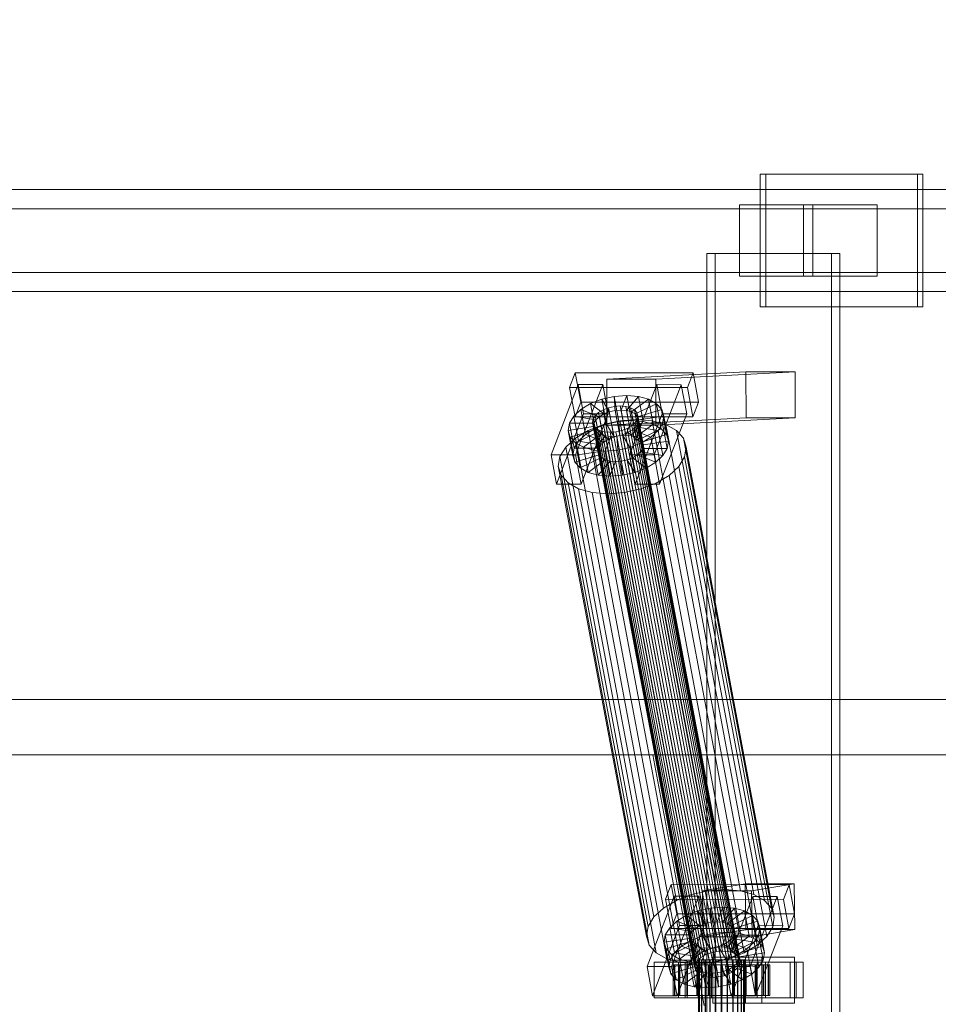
# Model space of a CAD drawing. Header units: millimetres. Extents: x -2233 to 61924, y -68080 to 6847.
# Tile 429 of 656: x 6374 to 6735, y -17870 to -17483. Entities that reach past the tile are written whole.
import ezdxf

# ---------------------------------------------------------------- set-up
doc = ezdxf.new("R2010")
doc.units = ezdxf.units.MM
doc.layers.add('COTAS_P', color=1, linetype='Continuous', lineweight=0)
doc.layers.add('superior_C01', color=7, linetype='Continuous', lineweight=0)
doc.dimstyles.new('R19_100', dxfattribs={"dimtxt": 250, "dimasz": 150, "dimexe": 150, "dimexo": 80, "dimgap": 100, "dimtad": 1, "dimtih": 1, "dimtoh": 1, "dimdsep": 46, "dimcen": 0.09, "dimadec": 0, "dimazin": 0, "dimtfac": 1, "dimtdec": 4, "dimtofl": 0, "dimtmove": 0, "dimatfit": 3, "dimfxl": 1, "dimtolj": 1, "dimtzin": 0, "dimarcsym": 0})

# ---------------------------------------------------------------- blocks, each defined once
blk = doc.blocks.new('DIM_R27_38')
at = {"layer": 'COTAS_P'}
for p, q in [((5250, -17250), (5400, -17205)), ((6950, -17250), (6800, -17205)), ((5250, -18150), (5250, -17250)), ((6950, -17250), (5250, -17250)), ((5250, -17250), (5400, -17295)), ((6950, -17250), (6800, -17295)), ((6950, -18150), (6950, -17250))]:
    blk.add_line(p, q, dxfattribs=at)
blk.add_text('1700 P', height=250, rotation=180, dxfattribs=at).set_placement((6100, -17350))

msp = doc.modelspace()

# ---------------------------------------------------------------- linework, layer by layer
at = {"layer": 'superior_C01'}
for p, q in [((6726.504, -17544), (6664.874, -17544)), ((6664.874, -17544), (6664.874, -17596)), ((6667.031, -17544), (6664.874, -17544)), ((6667.031, -17596), (6667.031, -17544)), ((6667.031, -17544), (6728.661, -17544)), ((6726.504, -17596), (6726.504, -17544)), ((6726.504, -17544), (6728.661, -17544)), ((6728.661, -17544), (6728.661, -17596)), ((7217.04, -17550), (6061.478, -17550)), ((6072.263, -17550), (7227.824, -17550)), ((7293.88, -17550), (6138.318, -17550)), ((6151.799, -17550), (7307.361, -17550)), ((7215.108, -17557.5), (6137.735, -17557.5)), ((6152.383, -17557.5), (7229.756, -17557.5)), ((6685.544, -17556), (6656.655, -17556)), ((6656.655, -17556), (6656.655, -17584)), ((6681.784, -17556), (6656.655, -17556)), ((6681.784, -17584), (6681.784, -17556)), ((6681.784, -17556), (6710.673, -17556)), ((6685.544, -17584), (6685.544, -17556)), ((6685.544, -17556), (6710.673, -17556)), ((6710.673, -17556), (6710.673, -17584)), ((6692.863, -17575), (6643.944, -17575)), ((6643.944, -17575), (6643.944, -18425)), ((6647.179, -17575), (6643.944, -17575)), ((6647.179, -18425), (6647.179, -17575)), ((6647.179, -17575), (6696.098, -17575)), ((6692.863, -18425), (6692.863, -17575)), ((6692.863, -17575), (6696.098, -17575)), ((6696.098, -17575), (6696.098, -18425)), ((6137.735, -17582.5), (7215.108, -17582.5)), ((6152.383, -17582.5), (7229.756, -17582.5)), ((6656.655, -17584), (6685.544, -17584)), ((6656.655, -17584), (6681.784, -17584)), ((6710.673, -17584), (6681.784, -17584)), ((6710.673, -17584), (6685.544, -17584)), ((6061.478, -17590), (7217.04, -17590)), ((6072.263, -17590), (7227.824, -17590)), ((6138.318, -17590), (7293.88, -17590)), ((6151.799, -17590), (7307.361, -17590)), ((6664.874, -17596), (6726.504, -17596)), ((6664.874, -17596), (6667.031, -17596)), ((6728.661, -17596), (6667.031, -17596)), ((6728.661, -17596), (6726.504, -17596)), ((6592.294, -17621.857), (6590.079, -17627.592)), ((6594.446, -17633.325), (6592.294, -17621.857)), ((6592.294, -17621.857), (6638.516, -17621.914)), ((6659.233, -17621.488), (6604.602, -17624.356)), ((6623.861, -17624.356), (6678.493, -17621.488)), ((6636.301, -17627.65), (6638.516, -17621.914)), ((6638.516, -17621.914), (6640.668, -17633.382)), ((6659.302, -17639.486), (6659.233, -17621.488)), ((6659.233, -17621.488), (6678.493, -17621.488)), ((6678.493, -17621.488), (6678.561, -17639.486)), ((6593.411, -17626.449), (6582.778, -17653.98)), ((6592.408, -17653.992), (6603.04, -17626.461)), ((6595.563, -17637.917), (6593.411, -17626.449)), ((6593.411, -17626.449), (6603.04, -17626.461)), ((6603.04, -17626.461), (6605.192, -17637.929)), ((6623.861, -17624.356), (6604.602, -17624.356)), ((6604.602, -17624.356), (6604.671, -17642.354)), ((6624.226, -17626.487), (6613.593, -17654.019)), ((6623.223, -17654.031), (6633.855, -17626.499)), ((6623.93, -17642.354), (6623.861, -17624.356)), ((6626.378, -17637.955), (6624.226, -17626.487)), ((6624.226, -17626.487), (6633.855, -17626.499)), ((6633.855, -17626.499), (6636.007, -17637.967)), ((6636.301, -17627.65), (6590.079, -17627.592)), ((6590.079, -17627.592), (6592.231, -17639.061)), ((6602.746, -17632.183), (6607.579, -17631.1)), ((6607.579, -17631.1), (6612.458, -17630.735)), ((6607.579, -17631.1), (6607.931, -17636.643)), ((6609.423, -17640.93), (6607.579, -17631.1)), ((6612.458, -17630.735), (6610.243, -17636.47)), ((6617.05, -17631.112), (6612.418, -17636.649)), ((6614.302, -17640.564), (6612.458, -17630.735)), ((6612.458, -17630.735), (6617.05, -17631.112)), ((6618.894, -17640.942), (6617.05, -17631.112)), ((6617.05, -17631.112), (6621.042, -17632.206)), ((6638.453, -17639.118), (6636.301, -17627.65)), ((6592.231, -17639.061), (6594.446, -17633.325)), ((6640.668, -17633.382), (6594.446, -17633.325)), ((6594.508, -17636.164), (6598.287, -17633.91)), ((6598.287, -17633.91), (6602.746, -17632.183)), ((6598.287, -17633.91), (6603.53, -17637.975)), ((6600.132, -17643.74), (6598.287, -17633.91)), ((6602.746, -17632.183), (6605.642, -17637.157)), ((6604.59, -17642.013), (6602.746, -17632.183)), ((6605.335, -17635.518), (6607.624, -17635.005)), ((6607.624, -17635.005), (6609.935, -17634.832)), ((6647.74, -17848.804), (6607.624, -17635.005)), ((6609.935, -17634.832), (6612.11, -17635.011)), ((6650.051, -17848.631), (6609.935, -17634.832)), ((6612.11, -17635.011), (6614.001, -17635.529)), ((6652.227, -17848.809), (6612.11, -17635.011)), ((6621.042, -17632.206), (6614.309, -17637.167)), ((6624.162, -17633.943), (6615.787, -17637.99)), ((6622.886, -17642.036), (6621.042, -17632.206)), ((6621.042, -17632.206), (6624.162, -17633.943)), ((6626.007, -17643.772), (6624.162, -17633.943)), ((6624.162, -17633.943), (6626.198, -17636.203)), ((6640.668, -17633.382), (6638.453, -17639.118)), ((6584.93, -17665.449), (6595.563, -17637.917)), ((6589.952, -17641.61), (6591.665, -17638.79)), ((6591.665, -17638.79), (6594.508, -17636.164)), ((6591.665, -17638.79), (6600.393, -17640.286)), ((6593.51, -17648.62), (6591.665, -17638.79)), ((6592.231, -17639.061), (6638.453, -17639.118)), ((6594.508, -17636.164), (6601.74, -17639.042)), ((6596.353, -17645.994), (6594.508, -17636.164)), ((6605.192, -17637.929), (6594.559, -17665.461)), ((6605.192, -17637.929), (6595.563, -17637.917)), ((6599.275, -17639.983), (6600.086, -17638.648)), ((6600.086, -17638.648), (6601.433, -17637.404)), ((6640.202, -17852.446), (6600.086, -17638.648)), ((6601.74, -17639.042), (6600.393, -17640.286)), ((6601.433, -17637.404), (6603.223, -17636.336)), ((6641.549, -17851.202), (6601.433, -17637.404)), ((6603.53, -17637.975), (6601.74, -17639.042)), ((6601.74, -17639.042), (6603.585, -17648.872)), ((6603.223, -17636.336), (6605.335, -17635.518)), ((6643.339, -17850.135), (6603.223, -17636.336)), ((6605.642, -17637.157), (6603.53, -17637.975)), ((6603.53, -17637.975), (6605.375, -17647.804)), ((6645.451, -17849.317), (6605.335, -17635.518)), ((6607.931, -17636.643), (6605.642, -17637.157)), ((6605.642, -17637.157), (6607.486, -17646.986)), ((6610.243, -17636.47), (6607.931, -17636.643)), ((6607.931, -17636.643), (6609.776, -17646.473)), ((6610.243, -17636.47), (6612.087, -17646.3)), ((6612.418, -17636.649), (6610.243, -17636.47)), ((6612.418, -17636.649), (6614.262, -17646.479)), ((6614.309, -17637.167), (6612.418, -17636.649)), ((6614.001, -17635.529), (6615.479, -17636.352)), ((6654.118, -17849.328), (6614.001, -17635.529)), ((6614.309, -17637.167), (6616.153, -17646.997)), ((6615.787, -17637.99), (6614.309, -17637.167)), ((6615.479, -17636.352), (6616.444, -17637.422)), ((6655.596, -17850.15), (6615.479, -17636.352)), ((6615.745, -17665.487), (6626.378, -17637.955)), ((6615.787, -17637.99), (6617.631, -17647.82)), ((6616.751, -17639.061), (6615.787, -17637.99)), ((6616.444, -17637.422), (6616.829, -17638.668)), ((6656.56, -17851.221), (6616.444, -17637.422)), ((6616.829, -17638.668), (6616.608, -17640.005)), ((6626.198, -17636.203), (6616.751, -17639.061)), ((6616.751, -17639.061), (6618.596, -17648.891)), ((6617.136, -17640.307), (6616.751, -17639.061)), ((6656.945, -17852.467), (6616.829, -17638.668)), ((6627.011, -17638.834), (6617.136, -17640.307)), ((6636.007, -17637.967), (6625.374, -17665.499)), ((6628.043, -17646.033), (6626.198, -17636.203)), ((6626.198, -17636.203), (6627.011, -17638.834)), ((6636.007, -17637.967), (6626.378, -17637.955)), ((6627.011, -17638.834), (6626.545, -17641.655)), ((6628.856, -17648.664), (6627.011, -17638.834)), ((6589.487, -17644.431), (6589.952, -17641.61)), ((6589.487, -17644.431), (6599.361, -17642.958)), ((6589.952, -17641.61), (6599.582, -17641.622)), ((6591.797, -17651.44), (6589.952, -17641.61)), ((6597.391, -17644.416), (6603.351, -17642.107)), ((6599.054, -17641.32), (6599.275, -17639.983)), ((6599.439, -17642.566), (6599.054, -17641.32)), ((6639.17, -17855.119), (6599.054, -17641.32)), ((6639.391, -17853.782), (6599.275, -17639.983)), ((6599.582, -17641.622), (6599.361, -17642.958)), ((6599.361, -17642.958), (6599.746, -17644.204)), ((6599.361, -17642.958), (6601.206, -17652.788)), ((6600.403, -17643.637), (6599.439, -17642.566)), ((6639.555, -17856.365), (6599.439, -17642.566)), ((6600.393, -17640.286), (6599.582, -17641.622)), ((6599.582, -17641.622), (6601.427, -17651.452)), ((6604.59, -17642.013), (6600.132, -17643.74)), ((6600.393, -17640.286), (6602.238, -17650.116)), ((6603.351, -17642.107), (6609.812, -17640.659)), ((6637.934, -17826.416), (6603.351, -17642.107)), ((6609.423, -17640.93), (6604.59, -17642.013)), ((6607.486, -17646.986), (6604.59, -17642.013)), ((6659.302, -17639.486), (6604.671, -17642.354)), ((6604.671, -17642.354), (6623.93, -17642.354)), ((6614.302, -17640.564), (6609.423, -17640.93)), ((6609.776, -17646.473), (6609.423, -17640.93)), ((6609.812, -17640.659), (6616.335, -17640.17)), ((6644.395, -17824.968), (6609.812, -17640.659)), ((6612.087, -17646.3), (6614.302, -17640.564)), ((6614.45, -17642.585), (6612.66, -17643.652)), ((6614.262, -17646.479), (6618.894, -17640.942)), ((6618.894, -17640.942), (6614.302, -17640.564)), ((6615.797, -17641.341), (6614.45, -17642.585)), ((6654.567, -17856.383), (6614.45, -17642.585)), ((6616.608, -17640.005), (6615.797, -17641.341)), ((6655.913, -17855.139), (6615.797, -17641.341)), ((6616.104, -17642.979), (6616.916, -17641.643)), ((6616.153, -17646.997), (6622.886, -17642.036)), ((6616.335, -17640.17), (6622.473, -17640.674)), ((6650.918, -17824.479), (6616.335, -17640.17)), ((6616.608, -17640.005), (6656.725, -17853.804)), ((6616.916, -17641.643), (6617.136, -17640.307)), ((6616.916, -17641.643), (6626.545, -17641.655)), ((6618.76, -17651.473), (6616.916, -17641.643)), ((6617.136, -17640.307), (6618.981, -17650.137)), ((6622.886, -17642.036), (6618.894, -17640.942)), ((6622.473, -17640.674), (6627.81, -17642.137)), ((6657.057, -17824.984), (6622.473, -17640.674)), ((6626.007, -17643.772), (6622.886, -17642.036)), ((6678.561, -17639.486), (6623.93, -17642.354)), ((6626.545, -17641.655), (6624.832, -17644.475)), ((6626.545, -17641.655), (6628.39, -17651.485)), ((6627.81, -17642.137), (6631.982, -17644.459)), ((6662.394, -17826.446), (6627.81, -17642.137)), ((6678.561, -17639.486), (6659.302, -17639.486)), ((6590.299, -17647.062), (6589.487, -17644.431)), ((6591.331, -17654.261), (6589.487, -17644.431)), ((6590.299, -17647.062), (6599.746, -17644.204)), ((6592.335, -17649.322), (6600.711, -17645.275)), ((6592.339, -17647.428), (6597.391, -17644.416)), ((6596.353, -17645.994), (6593.51, -17648.62)), ((6595.456, -17651.059), (6602.189, -17646.098)), ((6600.132, -17643.74), (6596.353, -17645.994)), ((6603.585, -17648.872), (6596.353, -17645.994)), ((6631.974, -17828.725), (6597.391, -17644.416)), ((6599.448, -17652.153), (6604.08, -17646.616)), ((6599.746, -17644.204), (6600.711, -17645.275)), ((6599.746, -17644.204), (6601.591, -17654.034)), ((6605.375, -17647.804), (6600.132, -17643.74)), ((6601.882, -17644.459), (6600.403, -17643.637)), ((6640.52, -17857.435), (6600.403, -17643.637)), ((6600.711, -17645.275), (6602.189, -17646.098)), ((6600.711, -17645.275), (6602.555, -17655.105)), ((6603.773, -17644.978), (6601.882, -17644.459)), ((6641.998, -17858.258), (6601.882, -17644.459)), ((6602.189, -17646.098), (6604.08, -17646.616)), ((6602.189, -17646.098), (6604.033, -17655.927)), ((6605.948, -17645.156), (6603.773, -17644.978)), ((6643.889, -17858.776), (6603.773, -17644.978)), ((6604.04, -17652.53), (6606.255, -17646.795)), ((6604.08, -17646.616), (6606.255, -17646.795)), ((6604.08, -17646.616), (6605.924, -17656.446)), ((6608.259, -17644.983), (6605.948, -17645.156)), ((6646.064, -17858.955), (6605.948, -17645.156)), ((6606.255, -17646.795), (6608.566, -17646.622)), ((6606.255, -17646.795), (6608.1, -17656.624)), ((6607.486, -17646.986), (6609.776, -17646.473)), ((6610.548, -17644.47), (6608.259, -17644.983)), ((6648.375, -17858.782), (6608.259, -17644.983)), ((6608.566, -17646.622), (6610.856, -17646.108)), ((6608.919, -17652.165), (6608.566, -17646.622)), ((6608.566, -17646.622), (6610.411, -17656.451)), ((6609.776, -17646.473), (6612.087, -17646.3)), ((6612.66, -17643.652), (6610.548, -17644.47)), ((6650.665, -17858.269), (6610.548, -17644.47)), ((6610.856, -17646.108), (6612.967, -17645.29)), ((6613.752, -17651.082), (6610.856, -17646.108)), ((6610.856, -17646.108), (6612.7, -17655.938)), ((6612.087, -17646.3), (6614.262, -17646.479)), ((6652.776, -17857.451), (6612.66, -17643.652)), ((6612.967, -17645.29), (6614.758, -17644.223)), ((6618.21, -17649.355), (6612.967, -17645.29)), ((6612.967, -17645.29), (6614.812, -17655.12)), ((6614.262, -17646.479), (6616.153, -17646.997)), ((6614.758, -17644.223), (6616.104, -17642.979)), ((6621.99, -17647.101), (6614.758, -17644.223)), ((6614.758, -17644.223), (6616.602, -17654.053)), ((6624.832, -17644.475), (6616.104, -17642.979)), ((6616.104, -17642.979), (6617.949, -17652.809)), ((6617.631, -17647.82), (6626.007, -17643.772)), ((6618.596, -17648.891), (6628.043, -17646.033)), ((6624.832, -17644.475), (6621.99, -17647.101)), ((6626.677, -17654.305), (6624.832, -17644.475)), ((6628.043, -17646.033), (6626.007, -17643.772)), ((6628.856, -17648.664), (6628.043, -17646.033)), ((6631.982, -17644.459), (6634.704, -17647.481)), ((6666.565, -17828.768), (6631.982, -17644.459)), ((6588.538, -17650.939), (6592.339, -17647.428)), ((6592.335, -17649.322), (6590.299, -17647.062)), ((6592.144, -17656.892), (6590.299, -17647.062)), ((6593.51, -17648.62), (6591.797, -17651.44)), ((6595.456, -17651.059), (6592.335, -17649.322)), ((6594.18, -17659.152), (6592.335, -17649.322)), ((6626.922, -17831.737), (6592.339, -17647.428)), ((6602.238, -17650.116), (6593.51, -17648.62)), ((6601.427, -17651.452), (6602.238, -17650.116)), ((6602.238, -17650.116), (6603.585, -17648.872)), ((6603.585, -17648.872), (6605.375, -17647.804)), ((6605.375, -17647.804), (6607.486, -17646.986)), ((6618.21, -17649.355), (6613.752, -17651.082)), ((6616.153, -17646.997), (6617.631, -17647.82)), ((6617.631, -17647.82), (6618.596, -17648.891)), ((6621.99, -17647.101), (6618.21, -17649.355)), ((6620.055, -17659.184), (6618.21, -17649.355)), ((6618.596, -17648.891), (6618.981, -17650.137)), ((6618.981, -17650.137), (6618.76, -17651.473)), ((6618.981, -17650.137), (6628.856, -17648.664)), ((6623.834, -17656.931), (6621.99, -17647.101)), ((6628.39, -17651.485), (6628.856, -17648.664)), ((6634.704, -17647.481), (6635.79, -17650.998)), ((6669.287, -17831.79), (6634.704, -17647.481)), ((6592.408, -17653.992), (6582.778, -17653.98)), ((6582.778, -17653.98), (6584.93, -17665.449)), ((6586.249, -17654.709), (6588.538, -17650.939)), ((6623.121, -17835.248), (6588.538, -17650.939)), ((6591.797, -17651.44), (6591.331, -17654.261)), ((6601.206, -17652.788), (6591.331, -17654.261)), ((6591.331, -17654.261), (6592.144, -17656.892)), ((6601.427, -17651.452), (6591.797, -17651.44)), ((6601.591, -17654.034), (6592.144, -17656.892)), ((6594.559, -17665.461), (6592.408, -17653.992)), ((6599.448, -17652.153), (6595.456, -17651.059)), ((6597.3, -17660.889), (6595.456, -17651.059)), ((6604.04, -17652.53), (6599.448, -17652.153)), ((6601.292, -17661.983), (6599.448, -17652.153)), ((6601.206, -17652.788), (6601.427, -17651.452)), ((6601.591, -17654.034), (6601.206, -17652.788)), ((6602.555, -17655.105), (6601.591, -17654.034)), ((6608.919, -17652.165), (6604.04, -17652.53)), ((6605.884, -17662.36), (6604.04, -17652.53)), ((6613.752, -17651.082), (6608.919, -17652.165)), ((6610.763, -17661.995), (6608.919, -17652.165)), ((6623.223, -17654.031), (6613.593, -17654.019)), ((6613.593, -17654.019), (6615.745, -17665.487)), ((6615.597, -17660.912), (6613.752, -17651.082)), ((6616.602, -17654.053), (6614.812, -17655.12)), ((6617.949, -17652.809), (6616.602, -17654.053)), ((6616.602, -17654.053), (6623.834, -17656.931)), ((6618.76, -17651.473), (6617.949, -17652.809)), ((6617.949, -17652.809), (6626.677, -17654.305)), ((6628.39, -17651.485), (6618.76, -17651.473)), ((6625.374, -17665.499), (6623.223, -17654.031)), ((6623.834, -17656.931), (6626.677, -17654.305)), ((6626.677, -17654.305), (6628.39, -17651.485)), ((6635.79, -17650.998), (6635.167, -17654.769)), ((6670.373, -17835.307), (6635.79, -17650.998)), ((6585.626, -17658.48), (6586.249, -17654.709)), ((6620.832, -17839.018), (6586.249, -17654.709)), ((6592.144, -17656.892), (6594.18, -17659.152)), ((6602.555, -17655.105), (6594.18, -17659.152)), ((6604.033, -17655.927), (6597.3, -17660.889)), ((6605.924, -17656.446), (6601.292, -17661.983)), ((6604.033, -17655.927), (6602.555, -17655.105)), ((6605.924, -17656.446), (6604.033, -17655.927)), ((6608.1, -17656.624), (6605.884, -17662.36)), ((6608.1, -17656.624), (6605.924, -17656.446)), ((6610.411, -17656.451), (6608.1, -17656.624)), ((6612.7, -17655.938), (6610.411, -17656.451)), ((6610.411, -17656.451), (6610.763, -17661.995)), ((6614.812, -17655.12), (6612.7, -17655.938)), ((6612.7, -17655.938), (6615.597, -17660.912)), ((6614.812, -17655.12), (6620.055, -17659.184)), ((6620.055, -17659.184), (6623.834, -17656.931)), ((6635.167, -17654.769), (6632.878, -17658.539)), ((6635.167, -17654.769), (6669.751, -17839.078)), ((6586.712, -17661.997), (6585.626, -17658.48)), ((6620.209, -17842.789), (6585.626, -17658.48)), ((6589.434, -17665.019), (6586.712, -17661.997)), ((6621.295, -17846.306), (6586.712, -17661.997)), ((6594.18, -17659.152), (6597.3, -17660.889)), ((6597.3, -17660.889), (6601.292, -17661.983)), ((6601.292, -17661.983), (6605.884, -17662.36)), ((6605.884, -17662.36), (6610.763, -17661.995)), ((6610.763, -17661.995), (6615.597, -17660.912)), ((6615.597, -17660.912), (6620.055, -17659.184)), ((6629.077, -17662.05), (6624.025, -17665.062)), ((6632.878, -17658.539), (6629.077, -17662.05)), ((6663.66, -17846.359), (6629.077, -17662.05)), ((6667.461, -17842.848), (6632.878, -17658.539)), ((6584.93, -17665.449), (6594.559, -17665.461)), ((6593.606, -17667.341), (6589.434, -17665.019)), ((6624.017, -17849.328), (6589.434, -17665.019)), ((6615.745, -17665.487), (6625.374, -17665.499)), ((6624.025, -17665.062), (6618.065, -17667.371)), ((6658.608, -17849.371), (6624.025, -17665.062)), ((6598.943, -17668.803), (6593.606, -17667.341)), ((6628.189, -17851.65), (6593.606, -17667.341)), ((6605.082, -17669.308), (6598.943, -17668.803)), ((6633.526, -17853.113), (6598.943, -17668.803)), ((6611.604, -17668.819), (6605.082, -17669.308)), ((6639.665, -17853.617), (6605.082, -17669.308)), ((6618.065, -17667.371), (6611.604, -17668.819)), ((6646.187, -17853.128), (6611.604, -17668.819)), ((6652.648, -17851.68), (6618.065, -17667.371)), ((1103.221, -17750), (10242.208, -17750)), ((10243.564, -17750), (1104.577, -17750)), ((5678.578, -17771.702), (6622.738, -17771.702)), ((6624.345, -17771.702), (5680.186, -17771.702)), ((6622.738, -17771.702), (6641.182, -17870)), ((6622.738, -17771.702), (6624.345, -17771.702)), ((6622.738, -17771.702), (7566.897, -17771.702)), ((6642.79, -17870), (6624.345, -17771.702)), ((7568.505, -17771.702), (6624.345, -17771.702)), ((6629.951, -17822.549), (6627.736, -17828.285)), ((6632.103, -17834.017), (6629.951, -17822.549)), ((6629.951, -17822.549), (6676.174, -17822.606)), ((6658.925, -17822.189), (6642.182, -17825.057)), ((6659.149, -17840.17), (6658.925, -17822.189)), ((6658.925, -17822.189), (6678.184, -17822.189)), ((6661.441, -17825.057), (6678.184, -17822.189)), ((6673.958, -17828.342), (6676.174, -17822.606)), ((6676.174, -17822.606), (6678.325, -17834.074)), ((6678.184, -17822.189), (6678.408, -17840.17)), ((6631.068, -17827.141), (6620.435, -17854.673)), ((6673.958, -17828.342), (6627.736, -17828.285)), ((6627.736, -17828.285), (6629.888, -17839.753)), ((6630.065, -17854.685), (6640.698, -17827.153)), ((6633.22, -17838.609), (6631.068, -17827.141)), ((6631.068, -17827.141), (6640.698, -17827.153)), ((6637.934, -17826.416), (6631.974, -17828.725)), ((6644.395, -17824.968), (6637.934, -17826.416)), ((6640.698, -17827.153), (6642.849, -17838.621)), ((6661.441, -17825.057), (6642.182, -17825.057)), ((6642.182, -17825.057), (6642.406, -17843.038)), ((6650.918, -17824.479), (6644.395, -17824.968)), ((6657.057, -17824.984), (6650.918, -17824.479)), ((6661.883, -17827.179), (6651.25, -17854.711)), ((6662.394, -17826.446), (6657.057, -17824.984)), ((6660.88, -17854.723), (6671.513, -17827.191)), ((6661.665, -17843.038), (6661.441, -17825.057)), ((6664.035, -17838.647), (6661.883, -17827.179)), ((6661.883, -17827.179), (6671.513, -17827.191)), ((6666.565, -17828.768), (6662.394, -17826.446)), ((6671.513, -17827.191), (6673.664, -17838.659)), ((6626.922, -17831.737), (6623.121, -17835.248)), ((6631.974, -17828.725), (6626.922, -17831.737)), ((6640.403, -17832.875), (6645.236, -17831.792)), ((6645.236, -17831.792), (6650.115, -17831.427)), ((6645.236, -17831.792), (6645.589, -17837.336)), ((6647.08, -17841.622), (6645.236, -17831.792)), ((6650.115, -17831.427), (6647.9, -17837.163)), ((6654.707, -17831.804), (6650.075, -17837.341)), ((6651.959, -17841.257), (6650.115, -17831.427)), ((6650.115, -17831.427), (6654.707, -17831.804)), ((6656.551, -17841.634), (6654.707, -17831.804)), ((6654.707, -17831.804), (6658.699, -17832.898)), ((6669.287, -17831.79), (6666.565, -17828.768)), ((6670.373, -17835.307), (6669.287, -17831.79)), ((6676.11, -17839.81), (6673.958, -17828.342)), ((6623.121, -17835.248), (6620.832, -17839.018)), ((6629.888, -17839.753), (6632.103, -17834.017)), ((6678.325, -17834.074), (6632.103, -17834.017)), ((6632.165, -17836.856), (6635.945, -17834.603)), ((6635.945, -17834.603), (6640.403, -17832.875)), ((6635.945, -17834.603), (6641.187, -17838.667)), ((6637.789, -17844.433), (6635.945, -17834.603)), ((6640.403, -17832.875), (6643.299, -17837.849)), ((6642.247, -17842.705), (6640.403, -17832.875)), ((6658.699, -17832.898), (6651.966, -17837.86)), ((6661.82, -17834.635), (6653.444, -17838.682)), ((6660.544, -17842.728), (6658.699, -17832.898)), ((6658.699, -17832.898), (6661.82, -17834.635)), ((6663.664, -17844.465), (6661.82, -17834.635)), ((6661.82, -17834.635), (6663.856, -17836.895)), ((6669.751, -17839.078), (6670.373, -17835.307)), ((6678.325, -17834.074), (6676.11, -17839.81)), ((6620.832, -17839.018), (6620.209, -17842.789)), ((6622.587, -17866.141), (6633.22, -17838.609)), ((6627.61, -17842.302), (6629.322, -17839.482)), ((6629.322, -17839.482), (6632.165, -17836.856)), ((6629.322, -17839.482), (6638.051, -17840.978)), ((6631.167, -17849.312), (6629.322, -17839.482)), ((6629.888, -17839.753), (6676.11, -17839.81)), ((6632.165, -17836.856), (6639.397, -17839.734)), ((6634.01, -17846.686), (6632.165, -17836.856)), ((6642.849, -17838.621), (6632.217, -17866.153)), ((6642.849, -17838.621), (6633.22, -17838.609)), ((6639.397, -17839.734), (6638.051, -17840.978)), ((6641.187, -17838.667), (6639.397, -17839.734)), ((6639.397, -17839.734), (6641.242, -17849.564)), ((6643.299, -17837.849), (6641.187, -17838.667)), ((6641.187, -17838.667), (6643.032, -17848.497)), ((6645.589, -17837.336), (6643.299, -17837.849)), ((6643.299, -17837.849), (6645.144, -17847.679)), ((6647.9, -17837.163), (6645.589, -17837.336)), ((6645.589, -17837.336), (6647.433, -17847.165)), ((6647.9, -17837.163), (6649.744, -17846.992)), ((6650.075, -17837.341), (6647.9, -17837.163)), ((6650.075, -17837.341), (6651.919, -17847.171)), ((6651.966, -17837.86), (6650.075, -17837.341)), ((6651.966, -17837.86), (6653.81, -17847.689)), ((6653.444, -17838.682), (6651.966, -17837.86)), ((6653.402, -17866.179), (6664.035, -17838.647)), ((6653.444, -17838.682), (6655.288, -17848.512)), ((6654.408, -17839.753), (6653.444, -17838.682)), ((6663.856, -17836.895), (6654.408, -17839.753)), ((6654.408, -17839.753), (6656.253, -17849.583)), ((6654.793, -17840.999), (6654.408, -17839.753)), ((6664.668, -17839.526), (6654.793, -17840.999)), ((6673.664, -17838.659), (6663.032, -17866.191)), ((6665.7, -17846.725), (6663.856, -17836.895)), ((6663.856, -17836.895), (6664.668, -17839.526)), ((6673.664, -17838.659), (6664.035, -17838.647)), ((6664.668, -17839.526), (6664.202, -17842.347)), ((6666.513, -17849.356), (6664.668, -17839.526)), ((6667.461, -17842.848), (6669.751, -17839.078)), ((6620.209, -17842.789), (6621.295, -17846.306)), ((6627.144, -17845.123), (6627.61, -17842.302)), ((6627.144, -17845.123), (6637.019, -17843.65)), ((6627.61, -17842.302), (6637.239, -17842.314)), ((6629.454, -17852.132), (6627.61, -17842.302)), ((6637.239, -17842.314), (6637.019, -17843.65)), ((6637.019, -17843.65), (6637.404, -17844.897)), ((6637.019, -17843.65), (6638.863, -17853.48)), ((6638.051, -17840.978), (6637.239, -17842.314)), ((6637.239, -17842.314), (6639.084, -17852.144)), ((6642.247, -17842.705), (6637.789, -17844.433)), ((6638.051, -17840.978), (6639.895, -17850.808)), ((6647.08, -17841.622), (6642.247, -17842.705)), ((6645.144, -17847.679), (6642.247, -17842.705)), ((6659.149, -17840.17), (6642.406, -17843.038)), ((6642.406, -17843.038), (6661.665, -17843.038)), ((6651.959, -17841.257), (6647.08, -17841.622)), ((6647.433, -17847.165), (6647.08, -17841.622)), ((6649.744, -17846.992), (6651.959, -17841.257)), ((6651.919, -17847.171), (6656.551, -17841.634)), ((6656.551, -17841.634), (6651.959, -17841.257)), ((6652.415, -17844.915), (6653.761, -17843.671)), ((6653.761, -17843.671), (6654.573, -17842.335)), ((6662.49, -17845.167), (6653.761, -17843.671)), ((6653.761, -17843.671), (6655.606, -17853.501)), ((6653.81, -17847.689), (6660.544, -17842.728)), ((6654.573, -17842.335), (6654.793, -17840.999)), ((6654.573, -17842.335), (6664.202, -17842.347)), ((6656.417, -17852.165), (6654.573, -17842.335)), ((6654.793, -17840.999), (6656.638, -17850.829)), ((6660.544, -17842.728), (6656.551, -17841.634)), ((6678.408, -17840.17), (6659.149, -17840.17)), ((6663.664, -17844.465), (6660.544, -17842.728)), ((6678.408, -17840.17), (6661.665, -17843.038)), ((6664.202, -17842.347), (6662.49, -17845.167)), ((6663.66, -17846.359), (6667.461, -17842.848)), ((6664.202, -17842.347), (6666.047, -17852.177)), ((6621.295, -17846.306), (6624.017, -17849.328)), ((6627.956, -17847.754), (6627.144, -17845.123)), ((6628.988, -17854.953), (6627.144, -17845.123)), ((6627.956, -17847.754), (6637.404, -17844.897)), ((6629.992, -17850.015), (6638.368, -17845.967)), ((6634.01, -17846.686), (6631.167, -17849.312)), ((6633.113, -17851.751), (6639.846, -17846.79)), ((6637.789, -17844.433), (6634.01, -17846.686)), ((6641.242, -17849.564), (6634.01, -17846.686)), ((6637.105, -17852.845), (6641.737, -17847.308)), ((6637.404, -17844.897), (6638.368, -17845.967)), ((6637.404, -17844.897), (6639.248, -17854.726)), ((6643.032, -17848.497), (6637.789, -17844.433)), ((6638.368, -17845.967), (6639.846, -17846.79)), ((6638.368, -17845.967), (6640.212, -17855.797)), ((6639.846, -17846.79), (6641.737, -17847.308)), ((6639.846, -17846.79), (6641.691, -17856.62)), ((6641.697, -17853.223), (6643.912, -17847.487)), ((6641.737, -17847.308), (6643.912, -17847.487)), ((6641.737, -17847.308), (6643.582, -17857.138)), ((6643.912, -17847.487), (6646.223, -17847.314)), ((6643.912, -17847.487), (6645.757, -17857.317)), ((6645.144, -17847.679), (6647.433, -17847.165)), ((6646.223, -17847.314), (6648.513, -17846.801)), ((6646.576, -17852.857), (6646.223, -17847.314)), ((6646.223, -17847.314), (6648.068, -17857.144)), ((6647.433, -17847.165), (6649.744, -17846.992)), ((6648.513, -17846.801), (6650.625, -17845.983)), ((6651.409, -17851.774), (6648.513, -17846.801)), ((6648.513, -17846.801), (6650.357, -17856.631)), ((6649.744, -17846.992), (6651.919, -17847.171)), ((6650.625, -17845.983), (6652.415, -17844.915)), ((6655.867, -17850.047), (6650.625, -17845.983)), ((6650.625, -17845.983), (6652.469, -17855.812)), ((6651.919, -17847.171), (6653.81, -17847.689)), ((6659.647, -17847.793), (6652.415, -17844.915)), ((6652.415, -17844.915), (6654.259, -17854.745)), ((6655.288, -17848.512), (6663.664, -17844.465)), ((6656.253, -17849.583), (6665.7, -17846.725)), ((6658.608, -17849.371), (6663.66, -17846.359)), ((6662.49, -17845.167), (6659.647, -17847.793)), ((6664.334, -17854.997), (6662.49, -17845.167)), ((6665.7, -17846.725), (6663.664, -17844.465)), ((6666.513, -17849.356), (6665.7, -17846.725)), ((6624.017, -17849.328), (6628.189, -17851.65)), ((6629.992, -17850.015), (6627.956, -17847.754)), ((6629.801, -17857.584), (6627.956, -17847.754)), ((6631.167, -17849.312), (6629.454, -17852.132)), ((6633.113, -17851.751), (6629.992, -17850.015)), ((6631.837, -17859.844), (6629.992, -17850.015)), ((6639.895, -17850.808), (6631.167, -17849.312)), ((6639.084, -17852.144), (6639.895, -17850.808)), ((6639.895, -17850.808), (6641.242, -17849.564)), ((6641.549, -17851.202), (6640.202, -17852.446)), ((6641.242, -17849.564), (6643.032, -17848.497)), ((6643.339, -17850.135), (6641.549, -17851.202)), ((6643.032, -17848.497), (6645.144, -17847.679)), ((6645.451, -17849.317), (6643.339, -17850.135)), ((6647.74, -17848.804), (6645.451, -17849.317)), ((6665.469, -17851), (6646.209, -17851)), ((6646.209, -17851), (6646.209, -17869)), ((6659.043, -17851), (6646.209, -17851)), ((6650.051, -17848.631), (6647.74, -17848.804)), ((6652.227, -17848.809), (6650.051, -17848.631)), ((6655.867, -17850.047), (6651.409, -17851.774)), ((6654.118, -17849.328), (6652.227, -17848.809)), ((6652.648, -17851.68), (6658.608, -17849.371)), ((6653.81, -17847.689), (6655.288, -17848.512)), ((6655.596, -17850.15), (6654.118, -17849.328)), ((6655.288, -17848.512), (6656.253, -17849.583)), ((6656.56, -17851.221), (6655.596, -17850.15)), ((6659.647, -17847.793), (6655.867, -17850.047)), ((6657.712, -17859.877), (6655.867, -17850.047)), ((6656.253, -17849.583), (6656.638, -17850.829)), ((6656.638, -17850.829), (6656.417, -17852.165)), ((6656.945, -17852.467), (6656.56, -17851.221)), ((6656.638, -17850.829), (6666.513, -17849.356)), ((6659.043, -17869), (6659.043, -17851)), ((6659.043, -17851), (6678.302, -17851)), ((6661.491, -17857.623), (6659.647, -17847.793)), ((6665.469, -17869), (6665.469, -17851)), ((6665.469, -17851), (6678.302, -17851)), ((6666.047, -17852.177), (6666.513, -17849.356)), ((6678.302, -17851), (6678.302, -17869)), ((6630.065, -17854.685), (6620.435, -17854.673)), ((6620.435, -17854.673), (6622.587, -17866.141)), ((6632.844, -17853), (6623.214, -17853)), ((6623.214, -17853), (6623.214, -17867)), ((6636.156, -17853), (6623.214, -17853)), ((6628.189, -17851.65), (6633.526, -17853.113)), ((6629.454, -17852.132), (6628.988, -17854.953)), ((6638.863, -17853.48), (6628.988, -17854.953)), ((6628.988, -17854.953), (6629.801, -17857.584)), ((6639.084, -17852.144), (6629.454, -17852.132)), ((6639.248, -17854.726), (6629.801, -17857.584)), ((6632.217, -17866.153), (6630.065, -17854.685)), ((6631.231, -17854), (6630.639, -17854)), ((6630.639, -17854), (6640.638, -17854)), ((6630.639, -17866), (6630.639, -17854)), ((6630.639, -17854), (6631.342, -17854)), ((6633.078, -17854), (6631.231, -17854)), ((6631.231, -17854), (6640.919, -17854)), ((6631.231, -17866), (6631.231, -17854)), ((6631.342, -17854), (6640.971, -17854)), ((6631.342, -17866), (6631.342, -17854)), ((6631.342, -17854), (6633.291, -17854)), ((6678.95, -17853), (6632.728, -17853)), ((6632.728, -17853), (6632.728, -17867)), ((6635.424, -17853), (6632.728, -17853)), ((6632.844, -17867), (6632.844, -17853)), ((6632.844, -17853), (6645.786, -17853)), ((6636.053, -17854), (6633.078, -17854)), ((6633.078, -17854), (6641.794, -17854)), ((6633.078, -17866), (6633.078, -17854)), ((6637.105, -17852.845), (6633.113, -17851.751)), ((6634.957, -17861.581), (6633.113, -17851.751)), ((6633.291, -17854), (6641.895, -17854)), ((6633.291, -17866), (6633.291, -17854)), ((6633.291, -17854), (6636.354, -17854)), ((6633.526, -17853.113), (6639.665, -17853.617)), ((6635.424, -17867), (6635.424, -17853)), ((6635.424, -17853), (6681.646, -17853)), ((6639.954, -17854), (6636.053, -17854)), ((6636.053, -17854), (6643.203, -17854)), ((6636.053, -17866), (6636.053, -17854)), ((6636.156, -17867), (6636.156, -17853)), ((6636.156, -17853), (6645.786, -17853)), ((6636.354, -17854), (6643.346, -17854)), ((6636.354, -17866), (6636.354, -17854)), ((6636.354, -17854), (6640.323, -17854)), ((6641.697, -17853.223), (6637.105, -17852.845)), ((6638.95, -17862.675), (6637.105, -17852.845)), ((6638.863, -17853.48), (6639.084, -17852.144)), ((6639.248, -17854.726), (6638.863, -17853.48)), ((6639.391, -17853.782), (6639.17, -17855.119)), ((6639.17, -17855.119), (6639.555, -17856.365)), ((6640.212, -17855.797), (6639.248, -17854.726)), ((6640.202, -17852.446), (6639.391, -17853.782)), ((6639.665, -17853.617), (6646.187, -17853.128)), ((6644.515, -17854), (6639.954, -17854)), ((6639.954, -17854), (6645.051, -17854)), ((6639.954, -17866), (6639.954, -17854)), ((6640.323, -17854), (6645.225, -17854)), ((6640.323, -17866), (6640.323, -17854)), ((6640.323, -17854), (6644.926, -17854)), ((6640.919, -17852), (6640.638, -17852)), ((6640.638, -17852), (6640.971, -17852)), ((6640.638, -18148), (6640.638, -17852)), ((6640.638, -17854), (6640.919, -17854)), ((6640.638, -17854), (6640.638, -17866)), ((6640.971, -17854), (6640.638, -17854)), ((6641.794, -17852), (6640.919, -17852)), ((6640.919, -18148), (6640.919, -17852)), ((6640.919, -17854), (6641.794, -17854)), ((6640.919, -17854), (6640.919, -17866)), ((6640.971, -17852), (6641.895, -17852)), ((6640.971, -18148), (6640.971, -17852)), ((6640.971, -17854), (6640.971, -17866)), ((6641.895, -17854), (6640.971, -17854)), ((6646.576, -17852.857), (6641.697, -17853.223)), ((6643.542, -17863.052), (6641.697, -17853.223)), ((6643.203, -17852), (6641.794, -17852)), ((6641.794, -18148), (6641.794, -17852)), ((6641.794, -17854), (6643.203, -17854)), ((6641.794, -17854), (6641.794, -17866)), ((6641.895, -17852), (6643.346, -17852)), ((6641.895, -18148), (6641.895, -17852)), ((6641.895, -17854), (6641.895, -17866)), ((6643.346, -17854), (6641.895, -17854)), ((6645.051, -17852), (6643.203, -17852)), ((6643.203, -18148), (6643.203, -17852)), ((6643.203, -17854), (6645.051, -17854)), ((6643.203, -17854), (6643.203, -17866)), ((6643.346, -17852), (6645.225, -17852)), ((6643.346, -18148), (6643.346, -17852)), ((6643.346, -17854), (6643.346, -17866)), ((6645.225, -17854), (6643.346, -17854)), ((6649.425, -17854), (6644.515, -17854)), ((6644.515, -17854), (6647.211, -17854)), ((6644.515, -17866), (6644.515, -17854)), ((6644.926, -17854), (6647.406, -17854)), ((6644.926, -17866), (6644.926, -17854)), ((6644.926, -17854), (6649.851, -17854)), ((6647.211, -17852), (6645.051, -17852)), ((6645.051, -18148), (6645.051, -17852)), ((6645.051, -17854), (6647.211, -17854)), ((6645.051, -17854), (6645.051, -17866)), ((6645.225, -17852), (6647.406, -17852)), ((6645.225, -18148), (6645.225, -17852)), ((6645.225, -17854), (6645.225, -17866)), ((6647.406, -17854), (6645.225, -17854)), ((6645.786, -17853), (6645.786, -17867)), ((6646.187, -17853.128), (6652.648, -17851.68)), ((6651.409, -17851.774), (6646.576, -17852.857)), ((6648.42, -17862.687), (6646.576, -17852.857)), ((6649.537, -17852), (6647.211, -17852)), ((6647.211, -18148), (6647.211, -17852)), ((6647.211, -17854), (6649.537, -17854)), ((6647.211, -17854), (6647.211, -17866)), ((6647.406, -17852), (6649.739, -17852)), ((6647.406, -18148), (6647.406, -17852)), ((6647.406, -17854), (6647.406, -17866)), ((6649.739, -17854), (6647.406, -17854)), ((6654.35, -17854), (6649.425, -17854)), ((6649.425, -17854), (6649.537, -17854)), ((6649.425, -17866), (6649.425, -17854)), ((6651.87, -17852), (6649.537, -17852)), ((6649.537, -18148), (6649.537, -17852)), ((6649.537, -17854), (6651.87, -17854)), ((6649.537, -17854), (6649.537, -17866)), ((6649.739, -17852), (6652.064, -17852)), ((6649.739, -18148), (6649.739, -17852)), ((6649.851, -17854), (6649.739, -17854)), ((6649.739, -17854), (6649.739, -17866)), ((6652.064, -17854), (6649.739, -17854)), ((6649.851, -17866), (6649.851, -17854)), ((6649.851, -17854), (6654.761, -17854)), ((6660.88, -17854.723), (6651.25, -17854.711)), ((6651.25, -17854.711), (6653.402, -17866.179)), ((6653.254, -17861.604), (6651.409, -17851.774)), ((6654.05, -17852), (6651.87, -17852)), ((6651.87, -18148), (6651.87, -17852)), ((6654.35, -17854), (6651.87, -17854)), ((6651.87, -17854), (6654.05, -17854)), ((6651.87, -17854), (6651.87, -17866)), ((6652.064, -17852), (6654.225, -17852)), ((6652.064, -18148), (6652.064, -17852)), ((6654.761, -17854), (6652.064, -17854)), ((6652.064, -17854), (6652.064, -17866)), ((6654.225, -17854), (6652.064, -17854)), ((6654.259, -17854.745), (6652.469, -17855.812)), ((6663.659, -17853), (6654.029, -17853)), ((6654.029, -17853), (6654.029, -17867)), ((6666.971, -17853), (6654.029, -17853)), ((6655.93, -17852), (6654.05, -17852)), ((6654.05, -18148), (6654.05, -17852)), ((6658.953, -17854), (6654.05, -17854)), ((6654.05, -17854), (6655.93, -17854)), ((6654.05, -17854), (6654.05, -17866)), ((6654.225, -17852), (6656.073, -17852)), ((6654.225, -18148), (6654.225, -17852)), ((6659.322, -17854), (6654.225, -17854)), ((6654.225, -17854), (6654.225, -17866)), ((6656.073, -17854), (6654.225, -17854)), ((6655.606, -17853.501), (6654.259, -17854.745)), ((6654.259, -17854.745), (6661.491, -17857.623)), ((6658.953, -17854), (6654.35, -17854)), ((6654.35, -17866), (6654.35, -17854)), ((6654.567, -17856.383), (6655.913, -17855.139)), ((6654.761, -17866), (6654.761, -17854)), ((6654.761, -17854), (6659.322, -17854)), ((6656.417, -17852.165), (6655.606, -17853.501)), ((6655.606, -17853.501), (6664.334, -17854.997)), ((6655.913, -17855.139), (6656.725, -17853.804)), ((6657.381, -17852), (6655.93, -17852)), ((6655.93, -18148), (6655.93, -17852)), ((6662.922, -17854), (6655.93, -17854)), ((6655.93, -17854), (6657.381, -17854)), ((6655.93, -17854), (6655.93, -17866)), ((6656.073, -17852), (6657.482, -17852)), ((6656.073, -18148), (6656.073, -17852)), ((6663.223, -17854), (6656.073, -17854)), ((6656.073, -17854), (6656.073, -17866)), ((6657.482, -17854), (6656.073, -17854)), ((6666.047, -17852.177), (6656.417, -17852.165)), ((6656.725, -17853.804), (6656.945, -17852.467)), ((6658.305, -17852), (6657.381, -17852)), ((6657.381, -18148), (6657.381, -17852)), ((6665.985, -17854), (6657.381, -17854)), ((6657.381, -17854), (6658.305, -17854)), ((6657.381, -17854), (6657.381, -17866)), ((6657.482, -17852), (6658.357, -17852)), ((6657.482, -18148), (6657.482, -17852)), ((6666.198, -17854), (6657.482, -17854)), ((6657.482, -17854), (6657.482, -17866)), ((6658.357, -17854), (6657.482, -17854)), ((6658.637, -17852), (6658.305, -17852)), ((6658.305, -17852), (6658.305, -18148)), ((6658.305, -17854), (6667.934, -17854)), ((6658.305, -17866), (6658.305, -17854)), ((6658.305, -17854), (6658.637, -17854)), ((6658.357, -17852), (6658.637, -17852)), ((6658.357, -18148), (6658.357, -17852)), ((6668.044, -17854), (6658.357, -17854)), ((6658.357, -17854), (6658.357, -17866)), ((6658.637, -17854), (6658.357, -17854)), ((6658.637, -18148), (6658.637, -17852)), ((6668.637, -17854), (6658.637, -17854)), ((6658.637, -17854), (6658.637, -17866)), ((6662.922, -17854), (6658.953, -17854)), ((6658.953, -17866), (6658.953, -17854)), ((6659.322, -17866), (6659.322, -17854)), ((6659.322, -17854), (6663.223, -17854)), ((6663.032, -17866.191), (6660.88, -17854.723)), ((6661.491, -17857.623), (6664.334, -17854.997)), ((6665.985, -17854), (6662.922, -17854)), ((6662.922, -17866), (6662.922, -17854)), ((6663.223, -17866), (6663.223, -17854)), ((6663.223, -17854), (6666.198, -17854)), ((6663.659, -17867), (6663.659, -17853)), ((6663.659, -17853), (6676.601, -17853)), ((6664.334, -17854.997), (6666.047, -17852.177)), ((6667.934, -17854), (6665.985, -17854)), ((6665.985, -17866), (6665.985, -17854)), ((6666.198, -17866), (6666.198, -17854)), ((6666.198, -17854), (6668.044, -17854)), ((6666.971, -17867), (6666.971, -17853)), ((6666.971, -17853), (6676.601, -17853)), ((6667.934, -17854), (6667.934, -17866)), ((6668.637, -17854), (6667.934, -17854)), ((6668.044, -17866), (6668.044, -17854)), ((6668.044, -17854), (6668.637, -17854)), ((6668.637, -17866), (6668.637, -17854)), ((6676.601, -17853), (6676.601, -17867)), ((6678.95, -17867), (6678.95, -17853)), ((6678.95, -17853), (6681.646, -17853)), ((6681.646, -17853), (6681.646, -17867)), ((6629.801, -17857.584), (6631.837, -17859.844)), ((6640.212, -17855.797), (6631.837, -17859.844)), ((6641.691, -17856.62), (6634.957, -17861.581)), ((6643.582, -17857.138), (6638.95, -17862.675)), ((6639.555, -17856.365), (6640.52, -17857.435)), ((6641.691, -17856.62), (6640.212, -17855.797)), ((6640.52, -17857.435), (6641.998, -17858.258)), ((6643.582, -17857.138), (6641.691, -17856.62)), ((6641.998, -17858.258), (6643.889, -17858.776)), ((6645.757, -17857.317), (6643.542, -17863.052)), ((6645.757, -17857.317), (6643.582, -17857.138)), ((6643.889, -17858.776), (6646.064, -17858.955)), ((6648.068, -17857.144), (6645.757, -17857.317)), ((6646.064, -17858.955), (6648.375, -17858.782)), ((6650.357, -17856.631), (6648.068, -17857.144)), ((6648.068, -17857.144), (6648.42, -17862.687)), ((6648.375, -17858.782), (6650.665, -17858.269)), ((6652.469, -17855.812), (6650.357, -17856.631)), ((6650.357, -17856.631), (6653.254, -17861.604)), ((6650.665, -17858.269), (6652.776, -17857.451)), ((6652.469, -17855.812), (6657.712, -17859.877)), ((6652.776, -17857.451), (6654.567, -17856.383)), ((6657.712, -17859.877), (6661.491, -17857.623)), ((6631.837, -17859.844), (6634.957, -17861.581)), ((6634.957, -17861.581), (6638.95, -17862.675)), ((6638.95, -17862.675), (6643.542, -17863.052)), ((6643.542, -17863.052), (6648.42, -17862.687)), ((6648.42, -17862.687), (6653.254, -17861.604)), ((6653.254, -17861.604), (6657.712, -17859.877)), ((6622.587, -17866.141), (6632.217, -17866.153)), ((6640.638, -17866), (6630.639, -17866)), ((6630.639, -17866), (6631.231, -17866)), ((6631.342, -17866), (6630.639, -17866)), ((6640.919, -17866), (6631.231, -17866)), ((6631.231, -17866), (6633.078, -17866)), ((6640.971, -17866), (6631.342, -17866)), ((6633.291, -17866), (6631.342, -17866)), ((6641.794, -17866), (6633.078, -17866)), ((6633.078, -17866), (6636.053, -17866)), ((6641.895, -17866), (6633.291, -17866)), ((6636.354, -17866), (6633.291, -17866)), ((6643.203, -17866), (6636.053, -17866)), ((6636.053, -17866), (6639.954, -17866)), ((6643.346, -17866), (6636.354, -17866)), ((6640.323, -17866), (6636.354, -17866)), ((6645.051, -17866), (6639.954, -17866)), ((6639.954, -17866), (6644.515, -17866)), ((6645.225, -17866), (6640.323, -17866)), ((6644.926, -17866), (6640.323, -17866)), ((6640.919, -17866), (6640.638, -17866)), ((6640.638, -17866), (6640.971, -17866)), ((6641.794, -17866), (6640.919, -17866)), ((6640.971, -17866), (6641.895, -17866)), ((6643.203, -17866), (6641.794, -17866)), ((6641.895, -17866), (6643.346, -17866)), ((6645.051, -17866), (6643.203, -17866)), ((6643.346, -17866), (6645.225, -17866)), ((6647.211, -17866), (6644.515, -17866)), ((6644.515, -17866), (6649.425, -17866)), ((6647.406, -17866), (6644.926, -17866)), ((6649.851, -17866), (6644.926, -17866)), ((6647.211, -17866), (6645.051, -17866)), ((6645.225, -17866), (6647.406, -17866)), ((6649.537, -17866), (6647.211, -17866)), ((6647.406, -17866), (6649.739, -17866)), ((6649.537, -17866), (6649.425, -17866)), ((6649.425, -17866), (6654.35, -17866)), ((6651.87, -17866), (6649.537, -17866)), ((6649.739, -17866), (6649.851, -17866)), ((6649.739, -17866), (6652.064, -17866)), ((6654.761, -17866), (6649.851, -17866)), ((6654.05, -17866), (6651.87, -17866)), ((6651.87, -17866), (6654.35, -17866)), ((6652.064, -17866), (6654.761, -17866)), ((6652.064, -17866), (6654.225, -17866)), ((6653.402, -17866.179), (6663.032, -17866.191)), ((6655.93, -17866), (6654.05, -17866)), ((6654.05, -17866), (6658.953, -17866)), ((6654.225, -17866), (6659.322, -17866)), ((6654.225, -17866), (6656.073, -17866)), ((6654.35, -17866), (6658.953, -17866)), ((6659.322, -17866), (6654.761, -17866)), ((6657.381, -17866), (6655.93, -17866)), ((6655.93, -17866), (6662.922, -17866)), ((6656.073, -17866), (6663.223, -17866)), ((6656.073, -17866), (6657.482, -17866)), ((6658.305, -17866), (6657.381, -17866)), ((6657.381, -17866), (6665.985, -17866)), ((6657.482, -17866), (6666.198, -17866)), ((6657.482, -17866), (6658.357, -17866)), ((6667.934, -17866), (6658.305, -17866)), ((6658.637, -17866), (6658.305, -17866)), ((6658.357, -17866), (6668.044, -17866)), ((6658.357, -17866), (6658.637, -17866)), ((6658.637, -17866), (6668.637, -17866)), ((6658.953, -17866), (6662.922, -17866)), ((6663.223, -17866), (6659.322, -17866)), ((6662.922, -17866), (6665.985, -17866)), ((6666.198, -17866), (6663.223, -17866)), ((6665.985, -17866), (6667.934, -17866)), ((6668.044, -17866), (6666.198, -17866)), ((6667.934, -17866), (6668.637, -17866)), ((6668.637, -17866), (6668.044, -17866)), ((6623.214, -17867), (6632.844, -17867)), ((6623.214, -17867), (6636.156, -17867)), ((6632.728, -17867), (6678.95, -17867)), ((6632.728, -17867), (6635.424, -17867)), ((6645.786, -17867), (6632.844, -17867)), ((6681.646, -17867), (6635.424, -17867)), ((6645.786, -17867), (6636.156, -17867)), ((6646.209, -17869), (6665.469, -17869)), ((6659.043, -17869), (6646.209, -17869)), ((6654.029, -17867), (6663.659, -17867)), ((6654.029, -17867), (6666.971, -17867)), ((6678.302, -17869), (6659.043, -17869)), ((6676.601, -17867), (6663.659, -17867)), ((6678.302, -17869), (6665.469, -17869)), ((6676.601, -17867), (6666.971, -17867)), ((6681.646, -17867), (6678.95, -17867))]:
    msp.add_line(p, q, dxfattribs=at)

# ---------------------------------------------------------------- dimensions: what is measured, and where the dimension line sits
at = {"layer": 'COTAS_P'}
dim = msp.add_aligned_dim(p1=(6950, -18150), p2=(5250, -18150), distance=-900, text='<> P', dimstyle='R19_100', dxfattribs=at)
dim.commit()
dim.dimension.update_dxf_attribs({"geometry": 'DIM_R27_38', "text_midpoint": (6100, -17250)})

doc.saveas('drawing.dxf')
